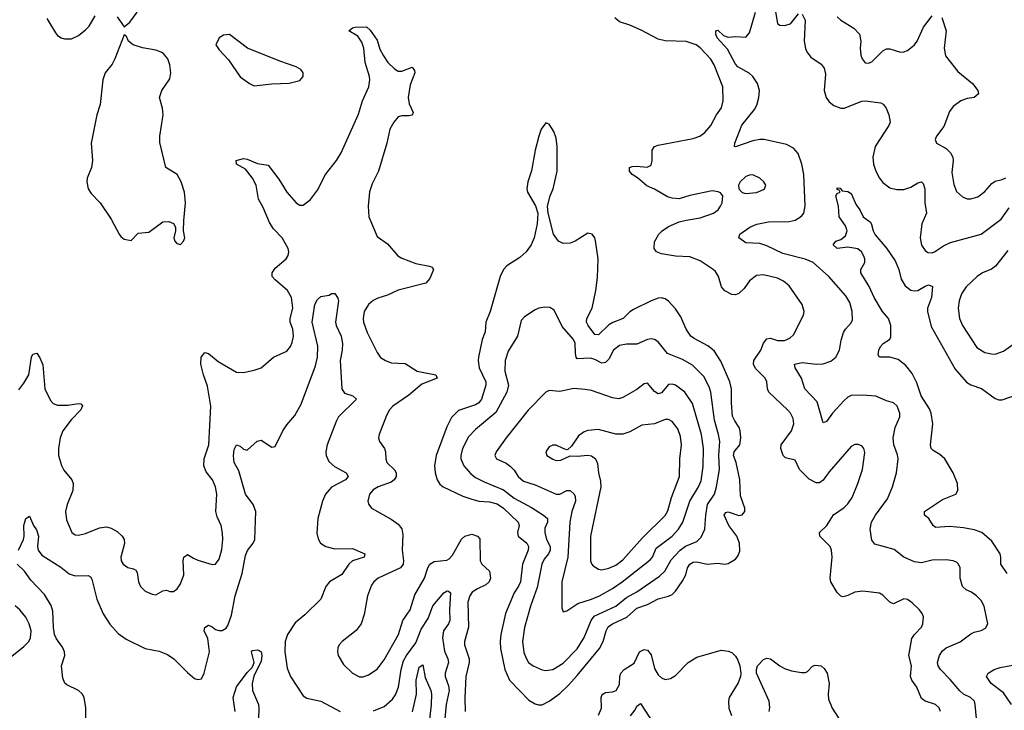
# Model space of a CAD drawing. Header units: inches. Extents: x 1682530 to 1839546, y 640742 to 791647.
# Tile 615 of 656: x 1782375 to 1787982, y 675497 to 679433. Entities that reach past the tile are written whole.
import ezdxf

# ---------------------------------------------------------------- set-up
doc = ezdxf.new("R2010")
doc.units = ezdxf.units.IN
doc.header["$MEASUREMENT"] = 0
doc.layers.add('B7687', color=7, linetype='Continuous')

msp = doc.modelspace()

# ---------------------------------------------------------------- linework, layer by layer
at = {"layer": 'B7687', "color": 5}
for points, elevation in [([(1782930.4, 679450), (1782970, 679392), (1783001.5, 679418.5), (1783044.1, 679475.9)], 620), ([(1787822.5, 675450), (1787816.4, 675530), (1787811.1, 675550), (1787789.8, 675569.8), (1787750, 675589.8), (1787728, 675608), (1787673.9, 675673.9), (1787618.7, 675730), (1787605.6, 675750), (1787600.3, 675770), (1787612, 675810), (1787630, 675835.6), (1787650, 675852.8), (1787730, 675887.2), (1787790, 675932.4), (1787810, 675942.4), (1787850, 675952.4), (1787875.2, 675964.8), (1787887.6, 675990), (1787867.1, 676090), (1787850, 676122.9), (1787822.9, 676150), (1787795.1, 676170), (1787764.4, 676184.4), (1787742.9, 676202.9), (1787729.8, 676249.8), (1787729.6, 676310), (1787720.7, 676330), (1787710, 676340.7), (1787690, 676349.6), (1787650, 676355.4), (1787570, 676352.4), (1787510, 676338), (1787470, 676342.8), (1787410, 676369.8), (1787354, 676414), (1787243.8, 676443.8), (1787227.2, 676467.2), (1787218.5, 676530), (1787225.6, 676570), (1787248.8, 676610), (1787317.1, 676702.9), (1787345.8, 676770), (1787368.5, 676851.5), (1787377.6, 676930), (1787373.2, 676953.2), (1787351.6, 677010), (1787349, 677050), (1787359.8, 677110), (1787386, 677170), (1787386, 677190), (1787370.6, 677230.6), (1787350, 677249.6), (1787310, 677260.5), (1787250, 677286.9), (1787173.9, 677293.9), (1787110, 677291.5), (1787090, 677282), (1787070, 677263.1), (1787004, 677190), (1786970, 677143.6), (1786950, 677136), (1786916.2, 677256.2), (1786845.4, 677330), (1786826.4, 677390), (1786789.7, 677450), (1786787.3, 677470), (1786830, 677478.9), (1786910, 677469.4), (1786950, 677471.6), (1786992.9, 677487.1), (1787022.7, 677510), (1787043.5, 677550), (1787052.7, 677607.3), (1787065.6, 677650), (1787077.6, 677670), (1787110, 677706), (1787117.3, 677722.7), (1787115.9, 677770), (1787101.1, 677821.1), (1787080, 677860), (1786981.5, 677970), (1786893.5, 678050), (1786848.3, 678068.3), (1786720.4, 678100.4), (1786630, 678145), (1786590, 678158.2), (1786510, 678162), (1786469.2, 678190), (1786476, 678210), (1786531.6, 678250), (1786572.4, 678267.6), (1786638.3, 678281.7), (1786756.9, 678283.1), (1786790, 678291), (1786827.1, 678312.9), (1786839.3, 678330), (1786846.8, 678373.2), (1786839.9, 678550), (1786829.3, 678610), (1786808.2, 678670), (1786780.4, 678700.4), (1786742, 678722), (1786613.2, 678750), (1786590, 678750.6), (1786550, 678742.7), (1786450, 678707.8), (1786446, 678710), (1786447.1, 678730), (1786487.2, 678832.8), (1786559.1, 678920.9), (1786573.1, 678946.9), (1786584.6, 678990), (1786587.2, 679030), (1786575.7, 679070), (1786549.1, 679110), (1786528.4, 679128.4), (1786464.8, 679164.8), (1786450, 679179.2), (1786405.3, 679265.3), (1786347.4, 679330), (1786339.5, 679350), (1786338, 679370), (1786350, 679374), (1786383.4, 679343.4), (1786410, 679333.7), (1786450, 679336.5), (1786510, 679333), (1786530, 679358.8), (1786564.5, 679475.5)], 560), ([(1786676.9, 679490), (1786690, 679411.3), (1786702.8, 679402.8), (1786730, 679400.4), (1786764, 679410), (1786810, 679466)], 560), ([(1786830, 679463.8), (1786846.7, 679430), (1786842.6, 679310), (1786849.2, 679269.2), (1786856.5, 679250), (1786879.4, 679219.4), (1786939.2, 679179.2), (1786956.4, 679156.4), (1786962.8, 679122.8), (1786955.8, 679030), (1786966.4, 678990), (1786984.2, 678964.2), (1787010, 678943.2), (1787050, 678928.6), (1787070.5, 678929.5), (1787170, 678969.2), (1787190, 678970.2), (1787278.5, 678958.5), (1787292.3, 678952.3), (1787309.1, 678929.1), (1787324.7, 678890), (1787331, 678850), (1787324.6, 678830), (1787246.7, 678710), (1787232, 678650), (1787236.6, 678610), (1787250.2, 678570), (1787271.1, 678530), (1787290, 678504.9), (1787330, 678475.8), (1787370, 678465.6), (1787410, 678465.6), (1787450, 678478.6), (1787490, 678504), (1787510, 678508.7), (1787518.8, 678498.8), (1787528.4, 678468.4), (1787529.3, 678390), (1787539.2, 678330), (1787511.5, 678270), (1787502, 678190), (1787510, 678147.7), (1787530, 678117.1), (1787546.1, 678106.1), (1787570, 678104.4), (1787583.7, 678110), (1787634.9, 678145.1), (1787676, 678164), (1787850, 678211.3), (1787963.6, 678296.4), (1788010, 678361.7)], 560), ([(1782530, 679440.7), (1782578, 679358), (1782590, 679343), (1782611, 679330), (1782630, 679323.7), (1782670, 679323.9), (1782710, 679342.8), (1782750, 679374.9), (1782770, 679396.4), (1782805.2, 679454.8)], 620), ([(1787618, 675490), (1787611.1, 675511.1), (1787590.6, 675530.6), (1787530, 675549), (1787510, 675565.4), (1787482.8, 675630), (1787455, 675670), (1787447.3, 675690), (1787452.6, 675750), (1787438, 675810), (1787454.2, 675905.8), (1787469.7, 675930), (1787510, 675970.6), (1787518.5, 675990), (1787521.3, 676030), (1787513.6, 676050), (1787498.4, 676070), (1787457.6, 676110), (1787430, 676129.7), (1787410, 676132.8), (1787350, 676105.1), (1787330, 676114), (1787290, 676153.6), (1787270, 676164.2), (1787176.6, 676176.6), (1787130, 676170.8), (1787090, 676151), (1787064.6, 676144.6), (1787050, 676148), (1787030, 676169.7), (1786993.3, 676230), (1786989.8, 676250), (1787000.8, 676370), (1786998.2, 676410), (1786989.8, 676430), (1786930.9, 676490), (1786929.7, 676510), (1786971, 676550), (1787008.7, 676611.3), (1787070, 676653.7), (1787090, 676674), (1787114.5, 676710), (1787148.2, 676790), (1787174.7, 676870), (1787186.6, 676966.6), (1787180.9, 676990), (1787170, 677005.2), (1787150, 677012), (1787130, 677011.6), (1787110, 677000.7), (1786983.4, 676856.6), (1786950, 676809.4), (1786930, 676794), (1786910, 676793), (1786870, 676814.7), (1786815.6, 676870), (1786790, 676922.9), (1786735.4, 676935.4), (1786722.5, 676950), (1786709.2, 676990), (1786710.6, 677010), (1786769.8, 677090), (1786783.1, 677130), (1786779.7, 677159.7), (1786764.5, 677190), (1786747.8, 677210), (1786640.7, 677310), (1786632.2, 677330), (1786628.7, 677370), (1786620.5, 677390), (1786565.2, 677445.2), (1786553.2, 677470), (1786555.9, 677490), (1786594.4, 677550), (1786610.5, 677589.5), (1786630, 677614.3), (1786650, 677617.3), (1786690, 677605.6), (1786730, 677605.2), (1786760.9, 677619.1), (1786781.9, 677638.1), (1786837.2, 677750), (1786842.6, 677770), (1786831.1, 677810), (1786756.5, 677916.5), (1786723.7, 677943.7), (1786690, 677960.3), (1786610, 677978.5), (1786570, 677975.4), (1786530, 677945.1), (1786499.5, 677900.5), (1786470, 677872.9), (1786450, 677865.6), (1786430, 677866.2), (1786390, 677888), (1786371.1, 677910), (1786354.4, 677970), (1786337.3, 677997.3), (1786324.4, 678010), (1786250, 678058.1), (1786190, 678081.5), (1786110, 678084.7), (1786030, 678099), (1786000.5, 678110), (1785987, 678130), (1785990, 678167.3), (1786015.2, 678210), (1786032.7, 678230), (1786070, 678254.4), (1786130, 678280.7), (1786170, 678291.4), (1786250, 678303.2), (1786325.6, 678330), (1786351.5, 678350), (1786366.3, 678370), (1786375.1, 678390), (1786378, 678430), (1786365.8, 678445.8), (1786353, 678453), (1786318.5, 678458.5), (1786190, 678432.1), (1786130, 678412.5), (1786090, 678415.3), (1786064.2, 678424.2), (1785990, 678466.4), (1785945.9, 678485.9), (1785892, 678532), (1785862.4, 678550), (1785847.2, 678570), (1785847.8, 678590), (1785863.1, 678596.9), (1785890, 678598.5), (1785947.6, 678592.4), (1785970, 678604), (1785976.9, 678630), (1785976.9, 678690), (1785990, 678710.4), (1786010, 678718.9), (1786210, 678756.9), (1786247, 678770), (1786276.2, 678790), (1786310.8, 678829.2), (1786343.5, 678890), (1786371, 678930), (1786381.5, 678970), (1786378.8, 679050), (1786330, 679176.3), (1786310, 679208.6), (1786250, 679272.4), (1786226.3, 679290), (1786170, 679308.7), (1786050, 679311.8), (1786010, 679321.9), (1785914.3, 679374.3), (1785850, 679402), (1785790, 679420.5), (1785764.2, 679444.2)], 580), ([(1787030.4, 679450), (1787050, 679430.4), (1787124.9, 679384.9), (1787157.3, 679350), (1787165.3, 679310), (1787160.9, 679270), (1787164.6, 679230), (1787172, 679210), (1787190, 679187.2), (1787210, 679185.3), (1787230, 679194.6), (1787290, 679255.3), (1787310, 679267.2), (1787330, 679267.4), (1787390, 679248), (1787410, 679249.2), (1787430, 679256.9), (1787469.8, 679290), (1787485, 679310), (1787521.2, 679390), (1787570, 679456)], 580), ([(1787625.5, 679445.5), (1787650.2, 679370.2), (1787639.8, 679270), (1787647.1, 679227.1), (1787717, 679137), (1787800.6, 679070), (1787831.2, 679030), (1787835.3, 679010), (1787809.4, 678990.6), (1787770, 678983.2), (1787733.7, 678970), (1787690, 678939.2), (1787669.3, 678910), (1787636.4, 678823.6), (1787596.3, 678770), (1787587.7, 678750), (1787594.8, 678730), (1787650, 678698.9), (1787674.3, 678674.3), (1787688.1, 678650), (1787690.2, 678630), (1787683, 678563), (1787693.7, 678493.7), (1787710, 678453.4), (1787743.4, 678423.4), (1787770, 678411.8), (1787790, 678411.6), (1787830, 678424.4), (1787870, 678454.9), (1787910, 678500.2), (1787930, 678512.6), (1787970, 678521.7), (1787990, 678532.4)], 580), ([(1782370, 677323.7), (1782398.7, 677361.3), (1782426.6, 677410), (1782441.6, 677510), (1782450, 677526.8), (1782472.3, 677532.3), (1782490, 677506), (1782507, 677467), (1782517.6, 677330), (1782550, 677262), (1782566.5, 677246.5), (1782590, 677237), (1782650, 677235.6), (1782710, 677245.5), (1782723.5, 677243.5), (1782732.3, 677232.3), (1782723.8, 677210), (1782667.4, 677152.6), (1782621.1, 677090), (1782604.8, 677050), (1782595.3, 676990), (1782596.8, 676950), (1782612.2, 676892.2), (1782626.8, 676866.8), (1782671, 676811), (1782679, 676790), (1782678.3, 676750), (1782646.2, 676670), (1782634.9, 676630), (1782642.4, 676582.4), (1782671.5, 676511.5), (1782690, 676497.6), (1782710, 676494.6), (1782750, 676505.3), (1782830, 676537.1), (1782870, 676543), (1782896.2, 676536.2), (1782930, 676515.9), (1782959.2, 676490), (1782970.2, 676470), (1782972.2, 676447.8), (1782950.3, 676370), (1782953.4, 676350), (1782963.7, 676330), (1782990, 676310.4), (1783023.4, 676303.4), (1783035.8, 676295.8), (1783043.4, 676283.4), (1783051.8, 676230), (1783063, 676203), (1783090, 676176.4), (1783130, 676158.7), (1783150, 676154.9), (1783190, 676177.4), (1783210, 676182), (1783230, 676174.4), (1783250, 676174.4), (1783270.9, 676189.1), (1783290, 676217.3), (1783309.7, 676270), (1783306, 676350), (1783309.6, 676370.4), (1783330, 676386), (1783363.7, 676363.7), (1783390, 676352.7), (1783470, 676327.7), (1783490, 676330.8), (1783510, 676358.8), (1783526.3, 676413.7), (1783532.2, 676470), (1783530, 676506), (1783522.6, 676550), (1783499.8, 676599.8), (1783491.5, 676630), (1783497.7, 676730), (1783490.7, 676770), (1783473.3, 676810), (1783436.1, 676856.1), (1783424.3, 676890), (1783425.5, 676930), (1783451.9, 677010), (1783463.4, 677230), (1783444.9, 677344.9), (1783421.5, 677410), (1783406.6, 677470), (1783408, 677510), (1783430, 677536.4), (1783450, 677530.3), (1783504.7, 677484.7), (1783610, 677424.9), (1783650, 677422.6), (1783710, 677435.3), (1783750, 677448.4), (1783819.5, 677510), (1783895.8, 677544.2), (1783917.6, 677570), (1783927.3, 677592.7), (1783934.6, 677630), (1783930, 677669.2), (1783914.2, 677710), (1783914.6, 677730), (1783929.9, 677790), (1783921.8, 677850), (1783900.8, 677890), (1783829.8, 677950), (1783813.3, 677970), (1783811.9, 677990), (1783830, 678018), (1783892.2, 678070), (1783904.2, 678090), (1783907.7, 678110), (1783904.1, 678130), (1783870, 678189.8), (1783820.7, 678240.7), (1783796.5, 678276.5), (1783762, 678362), (1783735.3, 678410), (1783721.4, 678490), (1783700.3, 678530), (1783660.7, 678580.7), (1783609.3, 678610), (1783608, 678630), (1783650, 678641.3), (1783670, 678638.9), (1783730, 678614), (1783790, 678604.9), (1783850, 678523.6), (1783896.3, 678450), (1783950, 678388.9), (1783970, 678376), (1783990, 678376.5), (1784030, 678407.9), (1784070, 678461.3), (1784115.7, 678550), (1784179.1, 678630), (1784206.4, 678673.6), (1784304.9, 678895.1), (1784326.5, 678970), (1784363.6, 679050), (1784369.3, 679090), (1784367.6, 679110), (1784342.6, 679190), (1784335, 679270), (1784324.1, 679304.1), (1784299.6, 679339.6), (1784248.7, 679370), (1784270, 679386.8), (1784286, 679390), (1784350, 679392.2), (1784370, 679372.7), (1784410, 679315.5), (1784426, 679266), (1784446.6, 679226.6), (1784471.8, 679190), (1784510, 679152.4), (1784530, 679139.1), (1784550, 679139.1), (1784610, 679162.8), (1784624, 679144), (1784624.9, 679130), (1784598.4, 679061.6), (1784587.2, 678990), (1784593.5, 678953.5), (1784615.6, 678904.4), (1784610, 678889.7), (1784590, 678884.7), (1784550, 678885.7), (1784530, 678878.9), (1784504.6, 678850), (1784482.6, 678810), (1784465.3, 678730), (1784418.4, 678570), (1784381.4, 678498.6), (1784367.1, 678452.9), (1784358.3, 678370), (1784363, 678310), (1784410, 678197.6), (1784470, 678156), (1784528.1, 678088.1), (1784550, 678073.6), (1784630, 678043.6), (1784709.1, 678029.1), (1784723.1, 678023.1), (1784730.3, 678010), (1784710, 677958.7), (1784687.5, 677932.5), (1784530, 677892), (1784470, 677863.8), (1784413.7, 677846.3), (1784387, 677833), (1784361.7, 677810), (1784337.3, 677770), (1784330.3, 677730.3), (1784332.8, 677710), (1784354.3, 677650), (1784410, 677536.3), (1784430, 677508.4), (1784457.3, 677490), (1784490, 677478.3), (1784570, 677474.7), (1784637.3, 677430), (1784744.9, 677410), (1784752.4, 677390), (1784664.5, 677355.5), (1784590, 677293.2), (1784499, 677230), (1784480.8, 677210), (1784462.9, 677177.1), (1784422, 677070), (1784418.7, 677050), (1784423.1, 677030), (1784451.7, 676990), (1784458, 676970), (1784459.3, 676930), (1784466.2, 676910), (1784510, 676867.4), (1784518.7, 676850), (1784518.1, 676830), (1784507.1, 676810), (1784490, 676797.5), (1784416.3, 676770), (1784387, 676753), (1784367.6, 676730), (1784357.6, 676690), (1784363, 676670), (1784377.3, 676650), (1784490, 676586.7), (1784530, 676557.3), (1784551.3, 676531.3), (1784556.8, 676496.8), (1784551.9, 676410), (1784561.1, 676350), (1784557.6, 676330), (1784543.1, 676310), (1784417.1, 676250), (1784392.2, 676230), (1784377.4, 676210), (1784355.2, 676150), (1784336.6, 676043.4), (1784320.3, 675990), (1784290, 675951.5), (1784210.5, 675890), (1784193.4, 675870), (1784186.9, 675853.1), (1784183.8, 675830), (1784188.4, 675810), (1784218.4, 675758.4), (1784270, 675708.7), (1784310, 675688.9), (1784330, 675688.9), (1784361, 675699), (1784410, 675731.6), (1784450, 675784.2), (1784532.2, 675930), (1784556.1, 676010), (1784598.2, 676070), (1784625.2, 676154.8), (1784680.7, 676250), (1784698.2, 676310), (1784709.8, 676330), (1784734.7, 676345.3), (1784807.7, 676352.3), (1784820.2, 676359.8), (1784838.7, 676381.3), (1784890, 676473), (1784910, 676490.2), (1784950, 676500.8), (1784981.6, 676490), (1784994.2, 676474.2), (1784996.1, 676350), (1785006.2, 676330), (1785050.6, 676290.6), (1785055, 676250), (1785048.8, 676230), (1785030, 676212.5), (1784981.6, 676190), (1784951.7, 676170), (1784937.2, 676150), (1784926.9, 676113.1), (1784929.6, 675970.4), (1784907.3, 675890), (1784908.1, 675870), (1784933.8, 675790), (1784934.8, 675770), (1784914.7, 675690), (1784908.9, 675568.9), (1784910.9, 675490)], 580), ([(1787997.2, 676277.2), (1787962.2, 676330), (1787962, 676370), (1787957.2, 676390), (1787910, 676461.7), (1787854, 676510), (1787810, 676526), (1787750, 676537.2), (1787670, 676544.1), (1787590, 676538.9), (1787575.6, 676550), (1787551, 676591), (1787527.3, 676610), (1787528, 676630), (1787555.1, 676650), (1787630, 676699.4), (1787705.6, 676730), (1787716.8, 676750), (1787715.5, 676790), (1787690.7, 676850), (1787642.5, 676930), (1787614.8, 676954.8), (1787577.2, 676977.2), (1787565.8, 676990), (1787561.6, 677010), (1787573.8, 677130), (1787564.2, 677190), (1787555, 677215), (1787508.9, 677288.9), (1787483.3, 677363.3), (1787456.7, 677416.7), (1787421.7, 677461.7), (1787376.4, 677496.4), (1787330, 677509.8), (1787270, 677509.6), (1787262.8, 677522.8), (1787267.4, 677550), (1787276.9, 677570), (1787292.6, 677587.4), (1787328.2, 677610), (1787336.2, 677623.8), (1787336.1, 677690), (1787322, 677730), (1787288.8, 677770), (1787239.8, 677850), (1787211.9, 677911.9), (1787165.1, 677990), (1787164.5, 678010), (1787188, 678050), (1787187.1, 678070), (1787179.2, 678090), (1787168, 678110), (1787147.6, 678127.6), (1787090, 678136), (1787030, 678129.8), (1787007.3, 678150), (1787022, 678170), (1787050, 678180.3), (1787077.8, 678202.2), (1787087.4, 678230), (1787077.4, 678257.4), (1787041, 678310), (1787037.2, 678370), (1787022, 678430), (1787030, 678442), (1787046, 678450), (1787042, 678462), (1787030, 678466), (1787030, 678474), (1787047.3, 678472.7), (1787058, 678458), (1787090, 678454.9), (1787110, 678442), (1787137.4, 678377.4), (1787159.3, 678350), (1787178, 678310), (1787218.7, 678278.7), (1787226, 678266), (1787234.2, 678230), (1787246.9, 678206.9), (1787310, 678131.8), (1787359.4, 678059.4), (1787380.2, 678010), (1787394.6, 677954.6), (1787417, 677917), (1787450, 677892.4), (1787470, 677887.1), (1787490, 677890.2), (1787530, 677915.4), (1787550, 677922), (1787572.1, 677912.1), (1787566, 677850), (1787544.6, 677790), (1787544.9, 677770), (1787564.7, 677684.7), (1787701.8, 677441.8), (1787766.9, 677366.9), (1787790, 677352), (1787852.1, 677332.1), (1787930, 677273.4), (1787950, 677266.7), (1787970, 677266.7), (1788045.8, 677294.2)], 540), ([(1788001.7, 678118.3), (1787932.3, 678027.7), (1787909.1, 678010.9), (1787857, 677990), (1787826.7, 677970), (1787764.7, 677910), (1787738.6, 677870), (1787723.9, 677830), (1787718.8, 677790), (1787727.3, 677730), (1787744.2, 677690), (1787824.3, 677564.3), (1787870, 677536.9), (1787908.1, 677528.1), (1787930, 677527.9), (1787976, 677544), (1788030, 677581.3)], 560), ([(1782368.4, 676410), (1782396.9, 676470), (1782401.3, 676490), (1782398.4, 676550), (1782410, 676591.3), (1782430, 676604.7), (1782453.4, 676550), (1782470, 676526.8), (1782482.6, 676490), (1782477.3, 676430), (1782480.9, 676410), (1782501.2, 676381.2), (1782610, 676312.4), (1782655.8, 676275.8), (1782690, 676264.4), (1782765.3, 676265.3), (1782777.3, 676257.3), (1782784.8, 676244.8), (1782814.4, 676130), (1782850, 676046.4), (1782888.1, 675988.1), (1782935, 675935), (1782982, 675902), (1783090, 675850.2), (1783170, 675834.6), (1783216.3, 675816.3), (1783252.4, 675790), (1783330, 675712.7), (1783370, 675679.3), (1783390, 675672.7), (1783410, 675677.3), (1783426, 675710), (1783456.1, 675830), (1783445.8, 675905.8), (1783424.8, 675950), (1783429.8, 675970), (1783450, 675981.7), (1783470, 675974), (1783490, 675958.6), (1783510, 675951.3), (1783528.6, 675951.4), (1783550, 675964.6), (1783560, 675980), (1783581.3, 676038.7), (1783601.7, 676150), (1783642.7, 676277.3), (1783661, 676379), (1783672.4, 676407.6), (1783704, 676450), (1783713.3, 676470), (1783720.3, 676630), (1783704.1, 676670), (1783660.4, 676730), (1783622.7, 676862.7), (1783596.4, 676910), (1783592.1, 676947.9), (1783597.1, 676982.9), (1783610, 677010.8), (1783630, 677002), (1783650, 676985.5), (1783670, 676980.7), (1783727.9, 677032.1), (1783750, 677036.3), (1783810, 676997.3), (1783830, 677001), (1783873.1, 677090), (1783895.8, 677124.2), (1783941.8, 677178.2), (1783977.3, 677242.7), (1784059.9, 677460.1), (1784069.9, 677510.1), (1784073.1, 677573.1), (1784040.3, 677710), (1784054.7, 677810), (1784070, 677839.1), (1784090, 677854.8), (1784136.4, 677863.6), (1784150, 677872), (1784170, 677872), (1784186.4, 677846.4), (1784190.3, 677830), (1784173.2, 677710), (1784177.5, 677690), (1784204.8, 677630), (1784212.5, 677587.5), (1784211.9, 677550), (1784199, 677490), (1784210.2, 677330.2), (1784225, 677305), (1784271.3, 677290), (1784292.7, 677270), (1784191, 677169), (1784176.4, 677143.6), (1784126.2, 677010), (1784118.6, 676970), (1784120.2, 676950), (1784135.6, 676915.6), (1784167.1, 676887.1), (1784233.4, 676850), (1784244.9, 676830), (1784230.3, 676810), (1784151.2, 676768.8), (1784116.2, 676730), (1784098.9, 676690), (1784072.5, 676590), (1784066.4, 676506.4), (1784073.9, 676473.9), (1784087.9, 676450), (1784118.4, 676430), (1784170, 676418.4), (1784270, 676418.8), (1784339.3, 676390), (1784337.1, 676370), (1784270, 676348.5), (1784248.9, 676331.1), (1784210, 676272.2), (1784138.4, 676230), (1784117.8, 676202.2), (1784088.8, 676130), (1783999.3, 676040.7), (1783944.1, 675995.9), (1783899.3, 675930), (1783887.2, 675890), (1783884, 675830), (1783897.2, 675737.2), (1783916.9, 675690), (1783990, 675579.3), (1784010, 675565.7), (1784090, 675550.3), (1784199.3, 675490)], 560), ([(1782754.1, 675390), (1782751.4, 675511.4), (1782741.2, 675570), (1782730.5, 675590.5), (1782710.5, 675610.5), (1782642.7, 675642.7), (1782632.7, 675652.7), (1782620.5, 675680.5), (1782613.4, 675750), (1782631.5, 675810), (1782630.6, 675830), (1782617.9, 675857.9), (1782584.3, 675904.3), (1782573.3, 675930), (1782566.7, 675970), (1782562.9, 676062.9), (1782554.4, 676094.4), (1782516.9, 676156.9), (1782439, 676239), (1782401.6, 676290), (1782360.7, 676330)], 560), ([(1784390, 675494), (1784450, 675519.7), (1784498.2, 675561.8), (1784515.1, 675584.9), (1784531.3, 675628.7), (1784547.2, 675730), (1784561.2, 675778.8), (1784577.9, 675810), (1784630, 675881), (1784660.3, 675959.7), (1784700, 676020), (1784727.8, 676092.2), (1784790, 676166.7), (1784810, 676177.8), (1784816.4, 676176.4), (1784827.3, 676167.3), (1784821.9, 676070), (1784824.6, 676010), (1784816.8, 675990), (1784788.4, 675950), (1784782.7, 675910), (1784793.7, 675833.7), (1784812.6, 675790), (1784815.8, 675770), (1784797.6, 675710), (1784798.6, 675690), (1784817.1, 675637.1), (1784819.9, 675610), (1784802.5, 675530), (1784795.5, 675450)], 560), ([(1782330, 675806.5), (1782398.6, 675861.4), (1782426.6, 675890), (1782436.8, 675910), (1782439.8, 675950), (1782429.8, 675990), (1782410, 676027.6), (1782375.4, 676070), (1782350, 676092.2)], 580), ([(1783602.3, 675490), (1783590, 675571), (1783610, 675630.3), (1783670, 675712.4), (1783698.5, 675741.5), (1783704.7, 675755.3), (1783709.7, 675770), (1783694, 675830), (1783701.5, 675838.5), (1783730, 675842), (1783738, 675838), (1783750, 675830.7), (1783754.4, 675810), (1783750, 675777.2), (1783707.4, 675692.6), (1783699, 675650), (1783700.3, 675610), (1783734.4, 675530), (1783737.6, 675510), (1783732.9, 675390)], 540), ([(1785670, 675470.2), (1785688.1, 675510), (1785686.4, 675570), (1785692.3, 675587.7), (1785710, 675599.1), (1785750, 675602.9), (1785771.6, 675610), (1785790, 675643.8), (1785792.8, 675690), (1785798.8, 675710), (1785817.3, 675730), (1785873, 675767), (1785904.1, 675830), (1785930, 675844.7), (1785950, 675840.2), (1785970, 675812.9), (1785990, 675734.9), (1786010, 675700.3), (1786030, 675682), (1786050, 675673.7), (1786081.3, 675678.7), (1786110, 675695.3), (1786181.7, 675770), (1786230, 675800.7), (1786370, 675839.5), (1786410, 675834.9), (1786430, 675826.7), (1786450, 675806.4), (1786463.8, 675783.8), (1786475.3, 675750), (1786481.3, 675710), (1786479.1, 675690), (1786465.7, 675654.3), (1786414.9, 675570), (1786410.3, 675550), (1786412.4, 675510), (1786427.2, 675467.2)], 580), ([(1786642, 675490), (1786647.1, 675512.9), (1786643.1, 675550), (1786569.7, 675710), (1786569.7, 675730), (1786576.4, 675750), (1786610, 675787.4), (1786630, 675795.3), (1786650, 675791.5), (1786702.6, 675750), (1786730, 675735.6), (1786770, 675722.9), (1786827, 675713), (1786850, 675713.4), (1786860.9, 675719.1), (1786890, 675748.4), (1786904.4, 675755.6), (1786938, 675750), (1786956.3, 675736.3), (1786973.8, 675710), (1786983.6, 675650), (1786977.8, 675590), (1786981.1, 675561.1), (1787001.6, 675510), (1787038.7, 675450)], 580), ([(1784612, 675488), (1784635.2, 675590), (1784631.6, 675670), (1784650, 675744), (1784670, 675756), (1784683.8, 675683.8), (1784715.7, 675610), (1784719.5, 675590), (1784718.3, 675530), (1784694, 675310)], 540), ([(1788023.1, 675530), (1787976.8, 675596.8), (1787907.6, 675650), (1787879.2, 675690), (1787889.7, 675710), (1787922.9, 675730), (1787957.9, 675742.1), (1788050, 675758.9)], 540), ([(1785853.4, 675466.6), (1785880.5, 675499.5), (1785890, 675520.7), (1785910, 675536.3), (1785991.6, 675411.6)], 560)]:
    msp.add_lwpolyline(points, dxfattribs=dict(at, elevation=elevation))
for points, elevation in [([(1783570, 679349), (1783535.3, 679344.7), (1783510.9, 679329.1), (1783491.3, 679290), (1783510, 679261), (1783564.1, 679204.1), (1783630, 679107.7), (1783682.8, 679070), (1783710, 679057.1), (1783810, 679068.2), (1783910, 679070.8), (1783970, 679087.3), (1783988.7, 679110), (1783988.7, 679130), (1783975.3, 679150), (1783950, 679165.2), (1783856.1, 679196.1), (1783671.7, 679271.7)], 620), ([(1782970, 679346), (1782916.3, 679210), (1782900.7, 679179.3), (1782862.4, 679130), (1782848.7, 679090), (1782833.4, 678950), (1782814.9, 678890), (1782782.3, 678730), (1782790.4, 678630), (1782784.4, 678590), (1782758.9, 678530), (1782756.9, 678510), (1782765.4, 678470), (1782782, 678442), (1782833.4, 678390), (1782896, 678296), (1782941.6, 678210), (1782950, 678197.3), (1782970, 678182), (1783010, 678174), (1783050, 678217.3), (1783110, 678222.8), (1783190, 678281), (1783223.6, 678283.6), (1783250, 678272), (1783262, 678250), (1783262, 678230), (1783252, 678190), (1783258, 678170), (1783270, 678158), (1783290, 678152), (1783308, 678170), (1783315.3, 678190), (1783308, 678230), (1783308.9, 678288.9), (1783318.7, 678390), (1783312.8, 678450), (1783294, 678510), (1783270.9, 678550.9), (1783207.3, 678590), (1783173.2, 678733.2), (1783173.6, 678770), (1783192.2, 678890), (1783188.2, 678928.2), (1783171.1, 678990), (1783184, 679030), (1783230, 679096), (1783235.8, 679130), (1783230, 679175.3), (1783218.4, 679210), (1783190, 679243.6), (1783150, 679259.7), (1783073.4, 679273.4), (1783022, 679290), (1782995.3, 679310), (1782982, 679342)], 620), ([(1785370, 678846), (1785344.7, 678810), (1785330.7, 678769.3), (1785310.5, 678689.5), (1785288.7, 678571.3), (1785268.4, 678510), (1785262, 678470), (1785267.3, 678450), (1785312.4, 678372.4), (1785324.4, 678330), (1785322.3, 678270), (1785304, 678190), (1785287.9, 678150), (1785259.6, 678110), (1785223, 678077), (1785149.1, 678030), (1785130, 678009.7), (1785110, 677969.5), (1785053.6, 677770), (1785029.3, 677710), (1785025.5, 677654.5), (1785007.5, 677610), (1784987.3, 677510), (1784985.3, 677490), (1784991.4, 677450), (1785029.5, 677370), (1785030.1, 677350), (1785004.6, 677270), (1784989.8, 677250.2), (1784970, 677238), (1784874.5, 677205.5), (1784833.3, 677166.7), (1784806.7, 677113.3), (1784746.8, 676950), (1784737.3, 676890), (1784740.9, 676850), (1784751.5, 676811.5), (1784766.7, 676786.7), (1784786.7, 676770), (1784898.6, 676718.6), (1784943.1, 676703.1), (1784990.1, 676690.1), (1785050, 676685.5), (1785094.1, 676674.1), (1785130, 676649.6), (1785213.4, 676570), (1785219, 676550), (1785209.6, 676510), (1785212.6, 676490), (1785262.7, 676450), (1785271.9, 676430), (1785270.1, 676410), (1785237.1, 676330), (1785227.3, 676230), (1785215.7, 676204.3), (1785190, 676166.6), (1785140.9, 676050), (1785114.2, 675930), (1785110.7, 675890), (1785113.5, 675850), (1785136.8, 675730), (1785163.8, 675670), (1785274.3, 675554.3), (1785310, 675533.4), (1785330, 675528), (1785350, 675529.2), (1785390, 675549.3), (1785450, 675593.3), (1785500.2, 675639.8), (1785550, 675695.1), (1785676.4, 675850), (1785696.9, 675890), (1785713.5, 675950), (1785726.6, 675973.4), (1785750.5, 675989.5), (1785832.1, 676027.9), (1785890, 676079.3), (1785950, 676100.6), (1786010, 676132), (1786070, 676147), (1786090, 676156.9), (1786110, 676176.5), (1786147.7, 676232.3), (1786167.3, 676270), (1786178.5, 676310), (1786190, 676330.1), (1786210, 676341.5), (1786230, 676343.4), (1786290, 676331), (1786350, 676336.2), (1786390, 676330.3), (1786410, 676333.1), (1786450, 676359.5), (1786463.8, 676376.2), (1786475.7, 676404.3), (1786474.4, 676450), (1786458.7, 676490), (1786412.8, 676550), (1786386.9, 676610), (1786396.1, 676623.9), (1786410, 676628.2), (1786470, 676608.4), (1786488.9, 676611.1), (1786503.8, 676630), (1786504.8, 676650), (1786478.8, 676718.8), (1786475.2, 676810), (1786454.6, 676910), (1786440.4, 676950), (1786444.2, 676970), (1786475.8, 677010), (1786481.2, 677050), (1786478.3, 677090), (1786472.3, 677110), (1786446.5, 677146.5), (1786434.6, 677174.6), (1786428.1, 677250), (1786428.2, 677330), (1786418.5, 677370), (1786367.9, 677487.9), (1786330, 677545.3), (1786293.6, 677573.6), (1786215.6, 677615.6), (1786197.2, 677630), (1786169.3, 677669.3), (1786139.2, 677739.2), (1786110, 677785.4), (1786070, 677828.6), (1786050, 677842), (1786030, 677847.7), (1786010, 677846.6), (1785971.2, 677831.2), (1785870, 677782.4), (1785850, 677769), (1785810.6, 677729.4), (1785751.8, 677708.2), (1785730, 677694.7), (1785670, 677637), (1785650, 677638.9), (1785612.2, 677690), (1785602.2, 677710), (1785605, 677730), (1785635.5, 677790), (1785656.1, 677890), (1785664.5, 677964.5), (1785669.8, 678070), (1785653.6, 678173.6), (1785649.4, 678189.4), (1785635.3, 678210), (1785610, 678217.2), (1785538.8, 678170), (1785510, 678159.7), (1785470, 678158.3), (1785443.6, 678170), (1785415.4, 678210), (1785383.6, 678330), (1785380.7, 678370), (1785394.7, 678430), (1785412.6, 678470), (1785434.5, 678570), (1785435.6, 678710), (1785430, 678758), (1785416.6, 678796.6), (1785390, 678838)], 620), ([(1786550, 678549.4), (1786530, 678547), (1786510, 678539.6), (1786477.1, 678510), (1786468, 678490), (1786470.6, 678470), (1786488.9, 678448.9), (1786510, 678443.1), (1786570, 678448.7), (1786610, 678464.9), (1786616, 678470), (1786622.7, 678490), (1786612.7, 678510), (1786589, 678530)], 580), ([(1785364.4, 677795.6), (1785330.4, 677789.6), (1785310, 677779.5), (1785250, 677739.6), (1785230, 677718), (1785209.2, 677630), (1785156.1, 677543.9), (1785139.3, 677490), (1785138.2, 677430), (1785158.1, 677350), (1785148.8, 677310), (1785085.4, 677194.6), (1784970, 677098.2), (1784930, 677056), (1784897.1, 676990), (1784886.8, 676950), (1784886.5, 676930), (1784903.2, 676890), (1784944.6, 676844.6), (1784970, 676824.3), (1785018.9, 676798.9), (1785130, 676754.2), (1785190, 676706), (1785290, 676653.8), (1785358.3, 676610), (1785379.6, 676590), (1785380.8, 676570), (1785365, 676535), (1785364.6, 676510), (1785375.2, 676470), (1785395.3, 676430), (1785395.7, 676410), (1785386, 676390), (1785360.5, 676359.5), (1785348.1, 676330), (1785322, 676198), (1785282.8, 676090), (1785249.4, 675970), (1785238, 675890), (1785246.5, 675826.5), (1785260.2, 675790), (1785273.1, 675770), (1785299.3, 675750), (1785350, 675727.9), (1785370, 675723.6), (1785410, 675729.2), (1785470, 675765.4), (1785550, 675848.4), (1785590, 675912.6), (1785629, 676010), (1785646.8, 676033.2), (1785769.9, 676090.1), (1785830, 676140.9), (1785890, 676172.7), (1786018.9, 676261.1), (1786048.8, 676291.2), (1786084.6, 676355.4), (1786135.2, 676410), (1786166.5, 676433.5), (1786230, 676459.1), (1786255.6, 676484.4), (1786275.9, 676530), (1786281.9, 676610), (1786292.1, 676670), (1786331.1, 676730), (1786343.1, 676770), (1786359.7, 676870), (1786356.2, 676950), (1786361.3, 677030), (1786354.9, 677070), (1786331.4, 677150), (1786309.9, 677309.9), (1786300.9, 677340.9), (1786270, 677399.3), (1786205.1, 677465.1), (1786150, 677497.3), (1786063, 677530), (1786010, 677597.4), (1785990, 677609.7), (1785970, 677614), (1785950, 677611.1), (1785890, 677583.5), (1785830, 677584.8), (1785790, 677575.8), (1785756.9, 677550), (1785730, 677499.2), (1785710, 677479.3), (1785690, 677476.2), (1785650, 677497.5), (1785624.7, 677504.7), (1785550, 677499.7), (1785542.8, 677510), (1785539.1, 677530), (1785538, 677590), (1785527.7, 677610), (1785464.6, 677684.6), (1785417.4, 677777.4), (1785392.8, 677792.8)], 640), ([(1785950, 677361), (1785930, 677357.7), (1785890, 677326.2), (1785810, 677280.4), (1785786.7, 677273.3), (1785750, 677277.4), (1785630, 677320.4), (1785594.3, 677325.7), (1785530, 677330.7), (1785450, 677314.5), (1785390, 677319.6), (1785370, 677309.6), (1785270, 677208.4), (1785144.4, 677050), (1785087.6, 676970), (1785080.3, 676950), (1785090.3, 676930.3), (1785145.4, 676905.4), (1785168.3, 676888.3), (1785190, 676865.3), (1785212.9, 676830), (1785243.3, 676803.3), (1785310, 676781.9), (1785430, 676729.3), (1785450, 676729.3), (1785490, 676750.2), (1785510, 676749.2), (1785530, 676731.2), (1785537.1, 676717.1), (1785540.7, 676690), (1785519, 676630), (1785507.4, 676570), (1785495.5, 676370), (1785462.7, 676230), (1785462.3, 676082.3), (1785470, 676058), (1785490, 676064.9), (1785553.3, 676106.7), (1785631.3, 676130), (1785676.8, 676150), (1785750, 676191.8), (1785806, 676230), (1785965.2, 676354.8), (1785977.6, 676370), (1785999, 676421), (1786091.2, 676490), (1786126.4, 676530), (1786150.4, 676569.6), (1786191.4, 676688.6), (1786239.9, 676770), (1786254.5, 676805.5), (1786266.3, 676886.3), (1786267.9, 676990), (1786256.6, 677070), (1786206.2, 677246.2), (1786162.7, 677310), (1786110, 677350.8), (1786090, 677356.4), (1786070, 677354), (1786030, 677306), (1786010, 677301.5), (1785990, 677314.7)], 660), ([(1786050, 677154.8), (1785990, 677130.6), (1785918, 677122), (1785850, 677083.5), (1785810, 677071.8), (1785770, 677071.9), (1785670, 677098.3), (1785610, 677092.6), (1785590, 677084.7), (1785557.5, 677062.5), (1785517.5, 677002.5), (1785496, 676984), (1785490, 676982), (1785470, 676989), (1785430, 677009.3), (1785410, 677009.3), (1785390, 676999.3), (1785370.7, 676970), (1785377.3, 676950), (1785410, 676928.5), (1785430, 676921.3), (1785456.6, 676923.4), (1785510, 676946.8), (1785550, 676945.5), (1785610, 676952.2), (1785630, 676946.7), (1785654.4, 676930), (1785664.8, 676904.8), (1785670.3, 676850), (1785682.4, 676802.4), (1785683.2, 676770), (1785625.7, 676490), (1785625.8, 676350), (1785631.2, 676331.2), (1785640.2, 676320.2), (1785670, 676300.9), (1785690, 676297.3), (1785730, 676307.1), (1785770, 676325.3), (1785810, 676355.8), (1785920.5, 676479.5), (1786050, 676607.3), (1786065.7, 676634.3), (1786086.9, 676710), (1786131.2, 676830), (1786133, 676930), (1786143.2, 677010), (1786137.5, 677057.5), (1786122.1, 677102.1), (1786090, 677144), (1786070, 677154.2)], 680)]:
    msp.add_lwpolyline(points, close=True, dxfattribs=dict(at, elevation=elevation))

doc.saveas('drawing.dxf')
